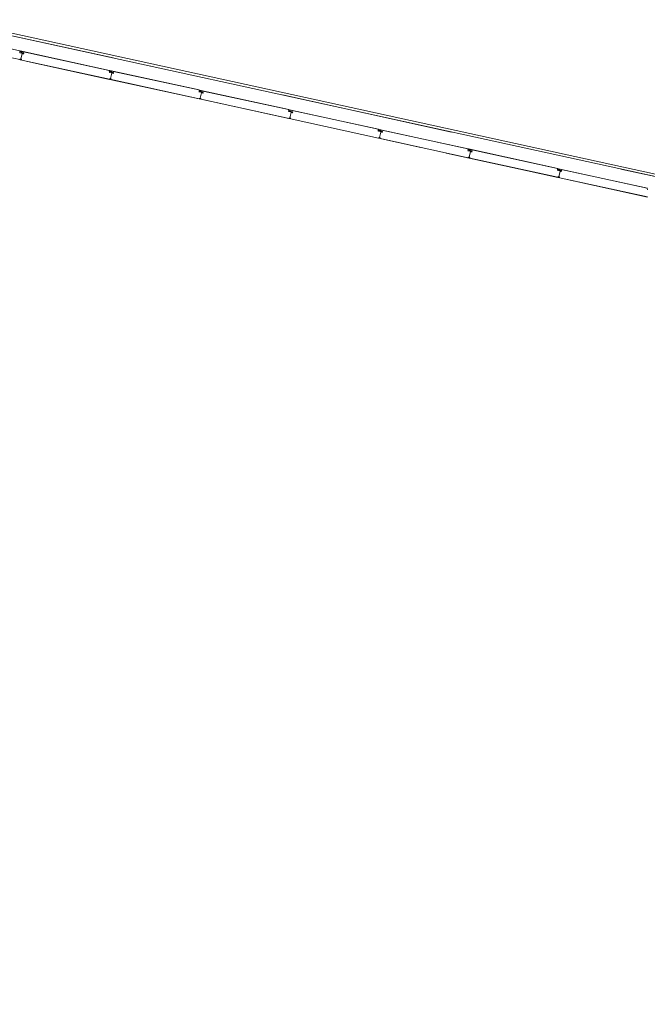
# Model space of a CAD drawing. Header units: metres. Extents: x 233012 to 233264, y 553571 to 554014.
# Tile 279 of 313: x 233100.48 to 233107.73, y 553997.27 to 554008.64. Entities that reach past the tile are written whole.
import ezdxf

# ---------------------------------------------------------------- set-up
doc = ezdxf.new("R2010")
doc.units = ezdxf.units.M
doc.linetypes.add('NLCS-HIDDEN', pattern=[4, 2, -2])
for name, color, linetype, lineweight in [('A-N---NPP', 251, 'NLCS-HIDDEN', 9), ('A-NA23_vloer', 252, 'Continuous', 0), ('A-NL$1B_3D-modellen_algemeen', 252, 'Continuous', 5), ('A-NL$1B_3D-modellen_algemeen-drsn', 252, 'Continuous', 5)]:
    doc.layers.add(name, color=color, linetype=linetype, lineweight=lineweight)

# ---------------------------------------------------------------- blocks, each defined once
blk = doc.blocks.new('NLRS_41_GM_WPB_waterslag_gen_mie - waterslag-5562979-01_Situatie')
at = {"layer": 'A-NL$1B_3D-modellen_algemeen'}
for p, q in [((-51.482, 0.279), (51.203, 0.279)), ((-47.87, 0), (-49.994, 0)), ((-46.313, 0), (-46.814, 0)), ((-44.69, 0), (-46.013, 0))]:
    blk.add_line(p, q, dxfattribs=at)

msp = doc.modelspace()

# ---------------------------------------------------------------- linework, layer by layer
at = {"layer": 'A-N---NPP', "flags": 128}
msp.add_lwpolyline([(233208.526, 553888.618), (233228.609, 553980.395), (233099.954, 554008.548), (233025.404, 553667.867), (233154.055, 553639.689), (233189.361, 553801.036), (233206.475, 553797.378), (233225.622, 553884.877)], close=True, dxfattribs=at)
at = {"layer": 'A-NA23_vloer', "flags": 128}
msp.add_lwpolyline([(233189.73, 553676.511), (233188.662, 553671.627), (233028.961, 553706.574), (233096.334, 554014.459), (233264.258, 553977.712), (233263.934, 553967.325), (233258.935, 553967.43), (233259.131, 553973.716), (233100.149, 554008.505), (233034.914, 553710.389), (233189.73, 553676.511)], dxfattribs=at)
at = {"layer": 'A-NL$1B_3D-modellen_algemeen-drsn'}
for p, q in [((233100.485, 554008.278), (233100.264, 554008.327)), ((233100.484, 554008.275), (233100.484, 554008.259)), ((233100.485, 554008.259), (233100.485, 554008.278)), ((233100.506, 554008.252), (233100.487, 554008.257)), ((233100.487, 554008.256), (233100.506, 554008.251)), ((233100.489, 554008.266), (233100.506, 554008.263)), ((233100.489, 554008.265), (233100.506, 554008.262)), ((233101.52, 554008.052), (233100.491, 554008.277)), ((233100.494, 554008.275), (233101.516, 554008.052)), ((233100.499, 554008.183), (233100.513, 554008.247)), ((233100.512, 554008.245), (233100.499, 554008.184)), ((233100.511, 554008.257), (233100.528, 554008.254)), ((233100.529, 554008.255), (233100.512, 554008.258)), ((233100.523, 554008.254), (233100.512, 554008.257)), ((233100.523, 554008.253), (233100.512, 554008.256)), ((233100.527, 554008.244), (233100.514, 554008.246)), ((233100.526, 554008.243), (233100.514, 554008.245)), ((233100.485, 554008.177), (233100.339, 554008.209)), ((233100.502, 554008.178), (233100.49, 554008.178)), ((233100.49, 554008.177), (233100.502, 554008.177)), ((233100.49, 554008.176), (233101.521, 554007.95)), ((233100.575, 554008.156), (233101.521, 554007.949)), ((233101.519, 554008.048), (233101.52, 554008.032)), ((233101.521, 554008.032), (233101.52, 554008.052)), ((233101.522, 554008.029), (233101.541, 554008.025)), ((233101.541, 554008.026), (233101.523, 554008.03)), ((233101.525, 554008.04), (233101.542, 554008.037)), ((233101.525, 554008.039), (233101.541, 554008.036)), ((233102.556, 554007.826), (233101.526, 554008.051)), ((233102.552, 554007.826), (233101.53, 554008.049)), ((233101.534, 554007.957), (233101.548, 554008.02)), ((233101.548, 554008.019), (233101.534, 554007.958)), ((233101.547, 554008.032), (233101.564, 554008.029)), ((233101.547, 554008.031), (233101.564, 554008.028)), ((233101.559, 554008.028), (233101.548, 554008.03)), ((233101.548, 554008.029), (233101.559, 554008.027)), ((233101.562, 554008.018), (233101.549, 554008.02)), ((233101.562, 554008.017), (233101.549, 554008.019)), ((233102.556, 554007.724), (233101.525, 554007.95)), ((233101.525, 554007.949), (233102.556, 554007.723)), ((233101.538, 554007.952), (233101.526, 554007.952)), ((233101.526, 554007.951), (233101.538, 554007.951)), ((233102.555, 554007.806), (233102.555, 554007.822)), ((233102.556, 554007.806), (233102.556, 554007.826)), ((233102.577, 554007.8), (233102.558, 554007.804)), ((233102.558, 554007.803), (233102.577, 554007.799)), ((233102.56, 554007.813), (233102.577, 554007.809)), ((233102.561, 554007.814), (233102.577, 554007.81)), ((233103.591, 554007.599), (233102.562, 554007.824)), ((233102.566, 554007.822), (233103.587, 554007.599)), ((233102.57, 554007.731), (233102.584, 554007.794)), ((233102.583, 554007.792), (233102.57, 554007.732)), ((233102.582, 554007.805), (233102.6, 554007.801)), ((233102.583, 554007.806), (233102.6, 554007.802)), ((233102.583, 554007.803), (233102.594, 554007.801)), ((233102.594, 554007.802), (233102.584, 554007.804)), ((233102.598, 554007.792), (233102.585, 554007.793)), ((233102.598, 554007.791), (233102.585, 554007.792)), ((233102.574, 554007.725), (233102.561, 554007.726)), ((233102.561, 554007.725), (233102.573, 554007.724)), ((233103.592, 554007.498), (233102.561, 554007.723)), ((233102.561, 554007.722), (233103.592, 554007.497)), ((233103.591, 554007.58), (233103.59, 554007.595)), ((233103.592, 554007.58), (233103.591, 554007.599)), ((233103.593, 554007.576), (233103.612, 554007.572)), ((233103.612, 554007.573), (233103.594, 554007.577)), ((233103.596, 554007.587), (233103.612, 554007.583)), ((233103.596, 554007.586), (233103.612, 554007.582)), ((233104.627, 554007.372), (233103.597, 554007.597)), ((233103.601, 554007.595), (233104.623, 554007.372)), ((233103.605, 554007.504), (233103.619, 554007.567)), ((233103.619, 554007.565), (233103.605, 554007.505)), ((233103.635, 554007.575), (233103.618, 554007.579)), ((233103.618, 554007.578), (233103.635, 554007.574)), ((233103.63, 554007.575), (233103.619, 554007.577)), ((233103.63, 554007.574), (233103.619, 554007.576)), ((233103.633, 554007.565), (233103.62, 554007.566)), ((233103.633, 554007.564), (233103.62, 554007.565)), ((233103.609, 554007.498), (233103.596, 554007.499)), ((233103.596, 554007.498), (233103.609, 554007.497)), ((233103.596, 554007.496), (233104.627, 554007.27)), ((233103.596, 554007.495), (233104.627, 554007.269)), ((233104.626, 554007.368), (233104.626, 554007.352)), ((233104.627, 554007.353), (233104.627, 554007.372)), ((233104.648, 554007.346), (233104.629, 554007.35)), ((233104.647, 554007.345), (233104.629, 554007.349)), ((233104.631, 554007.359), (233104.648, 554007.356)), ((233104.632, 554007.36), (233104.648, 554007.357)), ((233105.662, 554007.146), (233104.633, 554007.371)), ((233104.637, 554007.369), (233105.658, 554007.146)), ((233104.641, 554007.277), (233104.655, 554007.34)), ((233104.654, 554007.339), (233104.641, 554007.279)), ((233104.653, 554007.352), (233104.671, 554007.348)), ((233104.671, 554007.349), (233104.654, 554007.353)), ((233104.665, 554007.348), (233104.654, 554007.35)), ((233104.654, 554007.349), (233104.665, 554007.347)), ((233104.669, 554007.338), (233104.656, 554007.34)), ((233104.656, 554007.339), (233104.669, 554007.337)), ((233104.645, 554007.272), (233104.632, 554007.273)), ((233104.632, 554007.272), (233104.644, 554007.271)), ((233105.663, 554007.044), (233104.632, 554007.27)), ((233104.632, 554007.269), (233105.663, 554007.043)), ((233105.661, 554007.142), (233105.662, 554007.126)), ((233105.663, 554007.126), (233105.662, 554007.146)), ((233105.683, 554007.119), (233105.664, 554007.123)), ((233105.683, 554007.12), (233105.665, 554007.124)), ((233105.667, 554007.134), (233105.684, 554007.13)), ((233105.667, 554007.133), (233105.683, 554007.129)), ((233106.698, 554006.919), (233105.668, 554007.145)), ((233106.694, 554006.919), (233105.672, 554007.143)), ((233105.676, 554007.051), (233105.69, 554007.114)), ((233105.69, 554007.112), (233105.676, 554007.052)), ((233105.689, 554007.126), (233105.706, 554007.122)), ((233105.689, 554007.125), (233105.706, 554007.121)), ((233105.701, 554007.122), (233105.69, 554007.124)), ((233105.701, 554007.121), (233105.69, 554007.123)), ((233105.704, 554007.112), (233105.691, 554007.113)), ((233105.704, 554007.111), (233105.691, 554007.112)), ((233105.68, 554007.046), (233105.667, 554007.046)), ((233105.667, 554007.043), (233106.698, 554006.818)), ((233105.667, 554007.042), (233106.698, 554006.817)), ((233105.668, 554007.045), (233105.68, 554007.045)), ((233106.697, 554006.9), (233106.697, 554006.916)), ((233106.698, 554006.9), (233106.698, 554006.919)), ((233106.719, 554006.893), (233106.7, 554006.897)), ((233106.719, 554006.892), (233106.7, 554006.896)), ((233106.702, 554006.907), (233106.719, 554006.903)), ((233106.702, 554006.906), (233106.719, 554006.902)), ((233107.733, 554006.692), (233106.704, 554006.917)), ((233106.707, 554006.916), (233107.729, 554006.692)), ((233106.712, 554006.824), (233106.726, 554006.888)), ((233106.725, 554006.885), (233106.712, 554006.825)), ((233106.724, 554006.898), (233106.741, 554006.894)), ((233106.742, 554006.895), (233106.725, 554006.899)), ((233106.736, 554006.894), (233106.725, 554006.897)), ((233106.736, 554006.895), (233106.726, 554006.898)), ((233106.74, 554006.885), (233106.727, 554006.886)), ((233106.727, 554006.885), (233106.739, 554006.884)), ((233106.702, 554006.815), (233107.734, 554006.59)), ((233106.715, 554006.819), (233106.703, 554006.819)), ((233106.715, 554006.818), (233106.703, 554006.818)), ((233107.734, 554006.591), (233106.703, 554006.816)), ((233107.732, 554006.689), (233107.733, 554006.673))]:
    msp.add_line(p, q, dxfattribs=at)
for centre, major_axis, ratio, start_param, end_param in [((233100.488, 554008.259), (-0.0032, -0.00143), 1, 5.888446, 7.218344), ((233100.488, 554008.259), (0.00217, -0.00275), 1, 4.069193, 5.39909), ((233100.488, 554008.259), (0.00108, -0.00225), 1, 4.29038, 5.620278), ((233100.49, 554008.268), (-0.00282, -0.00151), 1, 5.313654, 7.14784), ((233100.49, 554008.268), (-0.0014, -0.0017), 1, 4.924274, 6.758459), ((233100.49, 554008.268), (-0.00205, -0.00081), 1, 5.42827, 7.262456), ((233100.494, 554008.271), (0.00007, -0.0042), 1, 2.909966, 4.217373), ((233100.494, 554008.271), (-0.0024, -0.00345), 1, 3.534291, 4.841698), ((233100.505, 554008.259), (-0.00295, -0.00188), 1, 3.371735, 3.930592), ((233100.505, 554008.259), (-0.0035, 0.00016), 1, 3.985195, 4.544052), ((233100.505, 554008.259), (-0.00225, -0.00108), 1, 3.490623, 4.04948), ((233100.506, 554008.255), (0.00322, -0.00138), 1, 4.902642, 6.438001), ((233100.506, 554008.255), (-0.00247, 0.0004), 1, 1.517566, 3.052924), ((233100.506, 554008.255), (-0.00278, -0.00212), 1, 0.704419, 2.239778), ((233100.512, 554008.253), (0.00052, -0.00316), 1, 2.764345, 4.299093), ((233100.512, 554008.261), (-0.00056, -0.00315), 1, 5.686243, 6.2451), ((233100.512, 554008.253), (0.00029, -0.00218), 1, 2.796726, 4.331349), ((233100.512, 554008.253), (-0.00005, -0.0022), 1, 2.951707, 4.48633), ((233100.512, 554008.261), (-0.00113, -0.00189), 1, 6.046079, 6.604935), ((233100.512, 554008.261), (-0.00166, -0.00144), 1, 0.083893, 0.64275), ((233100.514, 554008.245), (0.00341, -0.00077), 1, 1.664264, 2.402198), ((233100.514, 554008.245), (-0.00012, -0.0035), 1, 3.048082, 3.786017), ((233100.514, 554008.244), (-0.00153, -0.00061), 1, 4.202447, 5.685977), ((233100.514, 554008.245), (0.00152, -0.00199), 1, 2.360264, 3.114134), ((233100.514, 554008.244), (-0.000281, -0.000586), 1, 3.460683, 4.944212), ((233100.514, 554008.244), (-0.000634, -0.000142), 1, 4.363322, 5.846852), ((233100.522, 554008.249), (0.00177, -0.00131), 1, 5.221733, 6.705263), ((233100.522, 554008.249), (-0.00204, -0.00246), 1, 0.564994, 2.048524), ((233100.522, 554008.249), (0.00208, -0.00072), 1, 4.916898, 6.400428), ((233100.523, 554008.251), (0.00094, -0.00306), 1, 1.055608, 2.626404), ((233100.523, 554008.251), (0.00023, -0.00219), 1, 1.249046, 2.819842), ((233100.523, 554008.251), (0.00023, -0.00219), 1, 1.249046, 2.819842), ((233100.527, 554008.247), (-0.0035, 0.00014), 1, 1.481303, 2.964833), ((233100.527, 554008.247), (0.00319, -0.00145), 1, 5.011082, 6.494612), ((233100.527, 554008.247), (0.00209, -0.00137), 1, 5.162977, 6.646507), ((233100.528, 554008.251), (0.0016, -0.00192), 1, 0.662909, 2.233706), ((233100.528, 554008.251), (0.0033, -0.00116), 1, 0.122489, 1.693286), ((233100.528, 554008.251), (0.0033, -0.00116), 1, 0.122489, 1.693286), ((233100.486, 554008.178), (-0.001, -0.000016), 1, 1.338972, 2.909768), ((233100.486, 554008.178), (-0.001, -0.000016), 1, 1.338972, 2.909768), ((233100.486, 554008.178), (0.00138, -0.00145), 1, 5.307534, 6.87833), ((233100.49, 554008.179), (-0.0013, -0.0027), 1, 2.472128, 4.943664), ((233100.49, 554008.179), (-0.00023, -0.00299), 1, 2.099436, 4.570971), ((233100.49, 554008.179), (-0.00017, -0.00199), 1, 2.107302, 4.578591), ((233100.49, 554008.177), (0.00075, -0.00164), 1, 2.825219, 5.469697), ((233100.49, 554008.177), (-0.000117, -0.000791), 1, 3.465414, 5.959476), ((233100.49, 554008.177), (0.000547, -0.000584), 1, 2.566065, 5.060127), ((233100.493, 554008.18), (-0.000113, -0.000994), 1, 5.278694, 6.377924), ((233100.5, 554008.184), (-0.000608, -0.000794), 1, 5.150418, 6.721214), ((233100.5, 554008.183), (-0.000467, -0.000884), 1, 4.982599, 6.553395), ((233100.502, 554008.18), (0.00126, -0.00031), 1, 4.933576, 7.877773), ((233100.502, 554008.18), (-0.00195, -0.00045), 1, 1.326327, 2.798059), ((233100.502, 554008.18), (-0.000291, -0.000034), 1, 1.43767, 4.381867), ((233100.502, 554008.18), (-0.000275, -0.000102), 1, 1.198998, 4.143195), ((233100.503, 554008.181), (0.00186, -0.00069), 1, 0.040866, 1.709453), ((233101.515, 554008.048), (0.00267, -0.00298), 1, 0.931354, 2.19532), ((233101.515, 554008.048), (-0.00344, -0.00203), 1, 2.699863, 3.963829), ((233101.523, 554008.032), (-0.0032, -0.00143), 1, 5.888446, 7.218344), ((233101.523, 554008.032), (0.00217, -0.00275), 1, 4.069193, 5.39909), ((233101.523, 554008.032), (0.00108, -0.00225), 1, 4.29038, 5.620278), ((233101.526, 554008.042), (-0.00285, 0.00145), 1, 6.275599, 8.109785), ((233101.526, 554008.042), (0.00209, 0.00068), 1, 2.348608, 4.182794), ((233101.526, 554008.042), (-0.00219, 0.00024), 1, 5.912081, 7.746266), ((233101.529, 554008.045), (0.00327, 0.00263), 1, 0.677683, 1.98509), ((233101.541, 554008.033), (-0.00197, 0.00154), 1, 4.599391, 5.158248), ((233101.542, 554008.028), (-0.00247, 0.0004), 1, 1.517566, 3.052924), ((233101.542, 554008.028), (0.00322, -0.00138), 1, 4.902642, 6.438001), ((233101.542, 554008.028), (-0.00278, -0.00212), 1, 0.704419, 2.239778), ((233101.541, 554008.033), (-0.00267, 0.00226), 1, 4.640962, 5.199819), ((233101.541, 554008.033), (-0.00272, 0.0022), 1, 4.619247, 5.178103), ((233101.547, 554008.027), (0.00052, -0.00316), 1, 2.764345, 4.299093), ((233101.548, 554008.034), (0.00079, 0.0031), 1, 2.615299, 3.174156), ((233101.547, 554008.027), (0.00029, -0.00218), 1, 2.796726, 4.331349), ((233101.547, 554008.027), (-0.00005, -0.0022), 1, 2.951707, 4.48633), ((233101.548, 554008.034), (-0.00065, 0.0021), 1, 2.067749, 2.626605), ((233101.548, 554008.034), (0.00135, 0.00174), 1, 3.028595, 3.587452), ((233101.549, 554008.018), (0.00341, -0.00077), 1, 1.664264, 2.402198), ((233101.549, 554008.018), (-0.00012, -0.0035), 1, 3.048082, 3.786017), ((233101.549, 554008.018), (0.00152, -0.00199), 1, 2.360264, 3.114134), ((233101.549, 554008.018), (0.00011, 0.00165), 1, 6.219103, 7.702633), ((233101.549, 554008.018), (0.000488, 0.000429), 1, 0.721316, 2.204846), ((233101.549, 554008.018), (0.000399, 0.000513), 1, 0.533125, 2.016655), ((233101.558, 554008.023), (0.00177, -0.00131), 1, 5.221733, 6.705263), ((233101.558, 554008.023), (-0.00204, -0.00246), 1, 0.564994, 2.048524), ((233101.558, 554008.023), (0.00208, -0.00072), 1, 4.916898, 6.400428), ((233101.558, 554008.024), (0.00094, -0.00306), 1, 1.055608, 2.626404), ((233101.558, 554008.024), (0.00023, -0.00219), 1, 1.249046, 2.819842), ((233101.558, 554008.024), (0.00023, -0.00219), 1, 1.249046, 2.819842), ((233101.563, 554008.021), (0.00093, 0.00337), 1, 3.282019, 4.765549), ((233101.563, 554008.021), (-0.00157, 0.00195), 1, 2.335746, 3.819275), ((233101.563, 554008.021), (0.00289, 0.00197), 1, 3.985398, 5.468928), ((233101.564, 554008.025), (-0.00132, 0.00212), 1, 3.941765, 5.512561), ((233101.521, 554007.951), (-0.001, -0.000016), 1, 1.338972, 2.909768), ((233101.521, 554007.951), (0.00138, -0.00145), 1, 5.307534, 6.87833), ((233101.521, 554007.951), (-0.001, -0.000016), 1, 1.338972, 2.909768), ((233101.525, 554007.952), (-0.0013, -0.0027), 1, 2.472128, 4.943664), ((233101.525, 554007.952), (-0.00023, -0.00299), 1, 2.099436, 4.570971), ((233101.525, 554007.952), (-0.00017, -0.00199), 1, 2.107302, 4.578591), ((233101.526, 554007.95), (0.00173, 0.00051), 1, 1.394919, 4.039398), ((233101.526, 554007.95), (0.000707, 0.000375), 1, 1.259856, 3.753918), ((233101.526, 554007.95), (-0.000479, 0.000641), 1, 5.818126, 8.312188), ((233101.528, 554007.953), (-0.000113, -0.000994), 1, 5.278694, 6.377924), ((233101.535, 554007.958), (0.000779, 0.000627), 1, 2.248479, 3.819275), ((233101.535, 554007.956), (-0.000467, -0.000884), 1, 4.982599, 6.553395), ((233101.538, 554007.954), (0.00126, -0.00031), 1, 4.933576, 7.877773), ((233101.538, 554007.954), (-0.000291, -0.000034), 1, 1.43767, 4.381867), ((233101.538, 554007.954), (-0.000275, -0.000102), 1, 1.198998, 4.143195), ((233101.538, 554007.954), (0.00057, 0.00192), 1, 3.413931, 4.885663), ((233101.538, 554007.954), (-0.00037, 0.00195), 1, 4.212387, 5.880974), ((233102.551, 554007.822), (-0.0035, 0.00195), 1, 3.740867, 5.004833), ((233102.551, 554007.822), (-0.00112, 0.00384), 1, 4.518805, 5.782771), ((233102.559, 554007.806), (-0.00318, 0.00146), 1, 0.454934, 1.784832), ((233102.559, 554007.806), (-0.00325, 0.0013), 1, 0.405433, 1.735331), ((233102.559, 554007.806), (0.00226, 0.00108), 1, 2.721201, 4.051099), ((233102.561, 554007.816), (-0.00282, -0.00151), 1, 5.313654, 7.14784), ((233102.561, 554007.816), (-0.0014, -0.0017), 1, 4.924274, 6.758459), ((233102.561, 554007.816), (-0.00205, -0.00081), 1, 5.42827, 7.262456), ((233102.565, 554007.818), (0.00007, -0.0042), 1, 2.909966, 4.217373), ((233102.565, 554007.818), (-0.0024, -0.00345), 1, 3.534291, 4.841698), ((233102.576, 554007.807), (-0.00295, -0.00188), 1, 3.371735, 3.930592), ((233102.576, 554007.807), (-0.0035, 0.00016), 1, 3.985195, 4.544052), ((233102.576, 554007.807), (-0.00225, -0.00108), 1, 3.490623, 4.04948), ((233102.577, 554007.802), (-0.00027, 0.00249), 1, 2.819772, 4.355131), ((233102.577, 554007.802), (-0.00092, 0.00338), 1, 2.658897, 4.194256), ((233102.577, 554007.802), (0.00117, 0.0033), 1, 3.265701, 4.80106), ((233102.583, 554007.801), (-0.00318, 0.00034), 1, 4.604979, 6.139727), ((233102.583, 554007.808), (-0.00056, -0.00315), 1, 5.686243, 6.2451), ((233102.583, 554007.801), (0.00171, 0.00138), 1, 0.678051, 2.212673), ((233102.583, 554007.801), (-0.0022, 0.00001), 1, 4.500639, 6.035262), ((233102.583, 554007.808), (-0.00113, -0.00189), 1, 6.046079, 6.604935), ((233102.583, 554007.808), (-0.00166, -0.00144), 1, 0.083893, 0.64275), ((233102.585, 554007.792), (0.0011, 0.00332), 1, 0.191474, 0.929408), ((233102.585, 554007.792), (-0.00094, 0.00337), 1, 5.881733, 6.619667), ((233102.585, 554007.792), (-0.00153, -0.00061), 1, 4.202447, 5.685977), ((233102.585, 554007.792), (0.0004, 0.00247), 1, 0.034257, 0.788126), ((233102.585, 554007.792), (-0.000281, -0.000586), 1, 3.460683, 4.944212), ((233102.585, 554007.792), (-0.000634, -0.000142), 1, 4.363322, 5.846852), ((233102.593, 554007.797), (0.00165, 0.00145), 1, 3.862909, 5.346439), ((233102.593, 554007.797), (0.00171, 0.00138), 1, 3.906542, 5.390072), ((233102.594, 554007.798), (-0.00158, 0.00278), 1, 3.980151, 5.550947), ((233102.594, 554007.798), (-0.00193, 0.00106), 1, 3.426576, 4.997373), ((233102.594, 554007.798), (-0.00193, 0.00106), 1, 3.426576, 4.997373), ((233102.598, 554007.794), (0.00209, -0.00137), 1, 5.162977, 6.646507), ((233102.598, 554007.794), (-0.0035, 0.00014), 1, 1.481303, 2.964833), ((233102.598, 554007.794), (0.00319, -0.00145), 1, 5.011082, 6.494612), ((233102.599, 554007.799), (0.0033, -0.00116), 1, 0.122489, 1.693286), ((233102.599, 554007.799), (0.0033, -0.00116), 1, 0.122489, 1.693286), ((233102.599, 554007.799), (0.0016, -0.00192), 1, 0.662909, 2.233706), ((233102.557, 554007.725), (0.00123, 0.00158), 1, 3.587452, 5.158248), ((233102.557, 554007.725), (0.000108, 0.000994), 1, 3.033877, 4.604674), ((233102.557, 554007.725), (0.000108, 0.000994), 1, 3.033877, 4.604674), ((233102.561, 554007.726), (-0.00272, 0.00127), 1, 4.031267, 6.502802), ((233102.561, 554007.726), (-0.00263, 0.00144), 1, 4.096086, 6.567621), ((233102.561, 554007.726), (0.00198, 0.00025), 1, 0.330093, 2.801382), ((233102.561, 554007.724), (0.00075, -0.00164), 1, 2.825219, 5.469697), ((233102.561, 554007.724), (-0.000117, -0.000791), 1, 3.465414, 5.959476), ((233102.561, 554007.724), (0.000547, -0.000584), 1, 2.566065, 5.060127), ((233102.564, 554007.727), (-0.000704, 0.000711), 1, 1.243987, 2.343218), ((233102.571, 554007.731), (-0.000608, -0.000794), 1, 5.150418, 6.721214), ((233102.571, 554007.73), (-0.000826, 0.000564), 1, 0.383681, 1.954478), ((233102.573, 554007.727), (-0.00067, 0.00111), 1, 2.579001, 5.523198), ((233102.573, 554007.727), (0.000259, 0.000137), 0.999999, 4.206925, 7.151121), ((233102.573, 554007.727), (-0.00011, 0.000272), 1, 2.739876, 5.684073), ((233102.574, 554007.728), (0.00186, -0.00069), 1, 0.040866, 1.709453), ((233102.574, 554007.727), (-0.00195, -0.00045), 1, 1.326327, 2.798059), ((233103.586, 554007.595), (0.00267, -0.00298), 1, 0.931354, 2.19532), ((233103.586, 554007.595), (-0.00344, -0.00203), 1, 2.699863, 3.963829), ((233103.594, 554007.58), (-0.0032, -0.00143), 1, 5.888446, 7.218344), ((233103.594, 554007.58), (0.00217, -0.00275), 1, 4.069193, 5.39909), ((233103.594, 554007.58), (0.00108, -0.00225), 1, 4.29038, 5.620278), ((233103.596, 554007.589), (-0.00282, -0.00151), 1, 5.313654, 7.14784), ((233103.596, 554007.589), (-0.0014, -0.0017), 1, 4.924274, 6.758459), ((233103.596, 554007.589), (-0.00205, -0.00081), 1, 5.42827, 7.262456), ((233103.6, 554007.591), (0.00007, -0.0042), 1, 2.909966, 4.217373), ((233103.6, 554007.591), (-0.0024, -0.00345), 1, 3.534291, 4.841698), ((233103.612, 554007.58), (-0.00295, -0.00188), 1, 3.371735, 3.930592), ((233103.612, 554007.58), (-0.0035, 0.00016), 1, 3.985195, 4.544052), ((233103.612, 554007.58), (-0.00225, -0.00108), 1, 3.490623, 4.04948), ((233103.613, 554007.576), (0.00322, -0.00138), 1, 4.902642, 6.438001), ((233103.613, 554007.576), (-0.00247, 0.0004), 1, 1.517566, 3.052924), ((233103.613, 554007.576), (-0.00278, -0.00212), 1, 0.704419, 2.239778), ((233103.618, 554007.574), (0.00052, -0.00316), 1, 2.764345, 4.299093), ((233103.619, 554007.581), (-0.00056, -0.00315), 1, 5.686243, 6.2451), ((233103.618, 554007.574), (0.00029, -0.00218), 1, 2.796726, 4.331349), ((233103.618, 554007.574), (-0.00005, -0.0022), 1, 2.951707, 4.48633), ((233103.619, 554007.581), (-0.00113, -0.00189), 1, 6.046079, 6.604935), ((233103.619, 554007.581), (-0.00166, -0.00144), 1, 0.083893, 0.64275), ((233103.621, 554007.565), (0.00341, -0.00077), 1, 1.664264, 2.402198), ((233103.621, 554007.565), (-0.00012, -0.0035), 1, 3.048082, 3.786017), ((233103.621, 554007.565), (0.00152, -0.00199), 1, 2.360264, 3.114134), ((233103.62, 554007.565), (-0.00153, -0.00061), 1, 4.202447, 5.685977), ((233103.62, 554007.565), (-0.000281, -0.000586), 1, 3.460683, 4.944212), ((233103.62, 554007.565), (-0.000634, -0.000142), 1, 4.363322, 5.846852), ((233103.629, 554007.57), (-0.00204, -0.00246), 1, 0.564994, 2.048524), ((233103.629, 554007.57), (0.00177, -0.00131), 1, 5.221733, 6.705263), ((233103.629, 554007.57), (0.00208, -0.00072), 1, 4.916898, 6.400428), ((233103.629, 554007.572), (0.00094, -0.00306), 1, 1.055608, 2.626404), ((233103.629, 554007.572), (0.00023, -0.00219), 1, 1.249046, 2.819842), ((233103.629, 554007.572), (0.00023, -0.00219), 1, 1.249046, 2.819842), ((233103.633, 554007.567), (0.00209, -0.00137), 1, 5.162977, 6.646507), ((233103.633, 554007.567), (-0.0035, 0.00014), 1, 1.481303, 2.964833), ((233103.633, 554007.567), (0.00319, -0.00145), 1, 5.011082, 6.494612), ((233103.634, 554007.571), (0.0033, -0.00116), 1, 0.122489, 1.693286), ((233103.634, 554007.571), (0.0033, -0.00116), 1, 0.122489, 1.693286), ((233103.634, 554007.571), (0.0016, -0.00192), 1, 0.662909, 2.233706), ((233103.592, 554007.499), (-0.001, -0.000016), 1, 1.338972, 2.909768), ((233103.592, 554007.499), (0.00138, -0.00145), 1, 5.307534, 6.87833), ((233103.592, 554007.499), (-0.001, -0.000016), 1, 1.338972, 2.909768), ((233103.596, 554007.499), (-0.0013, -0.0027), 1, 2.472128, 4.943664), ((233103.596, 554007.499), (-0.00023, -0.00299), 1, 2.099436, 4.570971), ((233103.596, 554007.499), (-0.00017, -0.00199), 1, 2.107302, 4.578591), ((233103.597, 554007.497), (0.00075, -0.00164), 1, 2.825219, 5.469697), ((233103.597, 554007.497), (-0.000117, -0.000791), 1, 3.465414, 5.959476), ((233103.597, 554007.497), (0.000547, -0.000584), 1, 2.566065, 5.060127), ((233103.599, 554007.501), (-0.000113, -0.000994), 1, 5.278694, 6.377924), ((233103.606, 554007.504), (-0.000608, -0.000794), 1, 5.150418, 6.721214), ((233103.606, 554007.504), (-0.000467, -0.000884), 1, 4.982599, 6.553395), ((233103.609, 554007.501), (0.00186, -0.00069), 1, 0.040866, 1.709453), ((233103.609, 554007.501), (0.00126, -0.00031), 1, 4.933576, 7.877773), ((233103.609, 554007.501), (-0.000291, -0.000034), 1, 1.43767, 4.381867), ((233103.609, 554007.501), (-0.000275, -0.000102), 1, 1.198998, 4.143195), ((233103.609, 554007.5), (-0.00195, -0.00045), 1, 1.326327, 2.798059), ((233104.622, 554007.368), (0.00267, -0.00298), 1, 0.931354, 2.19532), ((233104.622, 554007.368), (-0.00344, -0.00203), 1, 2.699863, 3.963829), ((233104.63, 554007.353), (-0.0032, -0.00143), 1, 5.888446, 7.218344), ((233104.63, 554007.353), (0.00217, -0.00275), 1, 4.069193, 5.39909), ((233104.63, 554007.353), (0.00108, -0.00225), 1, 4.29038, 5.620278), ((233104.632, 554007.363), (-0.00282, -0.00151), 1, 5.313654, 7.14784), ((233104.632, 554007.363), (-0.0014, -0.0017), 1, 4.924274, 6.758459), ((233104.632, 554007.363), (-0.00205, -0.00081), 1, 5.42827, 7.262456), ((233104.636, 554007.365), (0.00007, -0.0042), 1, 2.909966, 4.217373), ((233104.636, 554007.365), (-0.0024, -0.00345), 1, 3.534291, 4.841698), ((233104.648, 554007.348), (0.00322, -0.00138), 1, 4.902642, 6.438001), ((233104.648, 554007.348), (-0.00278, -0.00212), 1, 0.704419, 2.239778), ((233104.647, 554007.353), (-0.00295, -0.00188), 1, 3.371735, 3.930592), ((233104.647, 554007.353), (-0.0035, 0.00016), 1, 3.985195, 4.544052), ((233104.647, 554007.353), (-0.00225, -0.00108), 1, 3.490623, 4.04948), ((233104.648, 554007.348), (-0.00247, 0.0004), 1, 1.517566, 3.052924), ((233104.654, 554007.347), (0.00052, -0.00316), 1, 2.764345, 4.299093), ((233104.654, 554007.355), (-0.00056, -0.00315), 1, 5.686243, 6.2451), ((233104.654, 554007.347), (0.00029, -0.00218), 1, 2.796726, 4.331349), ((233104.654, 554007.347), (-0.00005, -0.0022), 1, 2.951707, 4.48633), ((233104.654, 554007.355), (-0.00113, -0.00189), 1, 6.046079, 6.604935), ((233104.654, 554007.355), (-0.00166, -0.00144), 1, 0.083893, 0.64275), ((233104.656, 554007.338), (0.00341, -0.00077), 1, 1.664264, 2.402198), ((233104.656, 554007.338), (-0.00012, -0.0035), 1, 3.048082, 3.786017), ((233104.656, 554007.338), (-0.00153, -0.00061), 1, 4.202447, 5.685977), ((233104.656, 554007.338), (0.00152, -0.00199), 1, 2.360264, 3.114134), ((233104.656, 554007.338), (-0.000281, -0.000586), 1, 3.460683, 4.944212), ((233104.656, 554007.338), (-0.000634, -0.000142), 1, 4.363322, 5.846852), ((233104.664, 554007.343), (0.00177, -0.00131), 1, 5.221733, 6.705263), ((233104.664, 554007.343), (0.00208, -0.00072), 1, 4.916898, 6.400428), ((233104.664, 554007.343), (-0.00204, -0.00246), 1, 0.564994, 2.048524), ((233104.665, 554007.345), (0.00094, -0.00306), 1, 1.055608, 2.626404), ((233104.665, 554007.345), (0.00023, -0.00219), 1, 1.249046, 2.819842), ((233104.665, 554007.345), (0.00023, -0.00219), 1, 1.249046, 2.819842), ((233104.669, 554007.341), (0.00209, -0.00137), 1, 5.162977, 6.646507), ((233104.669, 554007.341), (-0.0035, 0.00014), 1, 1.481303, 2.964833), ((233104.669, 554007.341), (0.00319, -0.00145), 1, 5.011082, 6.494612), ((233104.67, 554007.345), (0.0033, -0.00116), 1, 0.122489, 1.693286), ((233104.67, 554007.345), (0.0033, -0.00116), 1, 0.122489, 1.693286), ((233104.67, 554007.345), (0.0016, -0.00192), 1, 0.662909, 2.233706), ((233104.628, 554007.271), (-0.001, -0.000016), 1, 1.338972, 2.909768), ((233104.628, 554007.271), (0.00138, -0.00145), 1, 5.307534, 6.87833), ((233104.628, 554007.271), (-0.001, -0.000016), 1, 1.338972, 2.909768), ((233104.632, 554007.272), (-0.0013, -0.0027), 1, 2.472128, 4.943664), ((233104.632, 554007.272), (-0.00023, -0.00299), 1, 2.099436, 4.570971), ((233104.632, 554007.272), (-0.00017, -0.00199), 1, 2.107302, 4.578591), ((233104.632, 554007.271), (0.00075, -0.00164), 1, 2.825219, 5.469697), ((233104.632, 554007.271), (-0.000117, -0.000791), 1, 3.465414, 5.959476), ((233104.632, 554007.271), (0.000547, -0.000584), 1, 2.566065, 5.060127), ((233104.635, 554007.274), (-0.000113, -0.000994), 1, 5.278694, 6.377924), ((233104.642, 554007.278), (-0.000608, -0.000794), 1, 5.150418, 6.721214), ((233104.642, 554007.277), (-0.000467, -0.000884), 1, 4.982599, 6.553395), ((233104.644, 554007.274), (0.00126, -0.00031), 1, 4.933576, 7.877773), ((233104.644, 554007.274), (-0.000291, -0.000034), 1, 1.43767, 4.381867), ((233104.644, 554007.274), (-0.000275, -0.000102), 1, 1.198998, 4.143195), ((233104.645, 554007.275), (0.00186, -0.00069), 1, 0.040866, 1.709453), ((233104.645, 554007.274), (-0.00195, -0.00045), 1, 1.326327, 2.798059), ((233105.657, 554007.142), (0.00267, -0.00298), 1, 0.931354, 2.19532), ((233105.657, 554007.142), (-0.00344, -0.00203), 1, 2.699863, 3.963829), ((233105.665, 554007.126), (-0.0032, -0.00143), 1, 5.888446, 7.218344), ((233105.665, 554007.126), (0.00217, -0.00275), 1, 4.069193, 5.39909), ((233105.665, 554007.126), (0.00108, -0.00225), 1, 4.29038, 5.620278), ((233105.668, 554007.136), (-0.00282, -0.00151), 1, 5.313654, 7.14784), ((233105.668, 554007.136), (-0.0014, -0.0017), 1, 4.924274, 6.758459), ((233105.668, 554007.136), (-0.00205, -0.00081), 1, 5.42827, 7.262456), ((233105.671, 554007.139), (0.00007, -0.0042), 1, 2.909966, 4.217373), ((233105.671, 554007.139), (-0.0024, -0.00345), 1, 3.534291, 4.841698), ((233105.683, 554007.127), (-0.00225, -0.00108), 1, 3.490623, 4.04948), ((233105.684, 554007.122), (0.00322, -0.00138), 1, 4.902642, 6.438001), ((233105.684, 554007.122), (-0.00247, 0.0004), 1, 1.517566, 3.052924), ((233105.684, 554007.122), (-0.00278, -0.00212), 1, 0.704419, 2.239778), ((233105.683, 554007.127), (-0.00295, -0.00188), 1, 3.371735, 3.930592), ((233105.683, 554007.127), (-0.0035, 0.00016), 1, 3.985195, 4.544052), ((233105.689, 554007.121), (0.00052, -0.00316), 1, 2.764345, 4.299093), ((233105.69, 554007.128), (-0.00056, -0.00315), 1, 5.686243, 6.2451), ((233105.689, 554007.121), (0.00029, -0.00218), 1, 2.796726, 4.331349), ((233105.689, 554007.121), (-0.00005, -0.0022), 1, 2.951707, 4.48633), ((233105.69, 554007.128), (-0.00113, -0.00189), 1, 6.046079, 6.604935), ((233105.69, 554007.128), (-0.00166, -0.00144), 1, 0.083893, 0.64275), ((233105.692, 554007.112), (0.00341, -0.00077), 1, 1.664264, 2.402198), ((233105.692, 554007.112), (-0.00012, -0.0035), 1, 3.048082, 3.786017), ((233105.692, 554007.112), (0.00152, -0.00199), 1, 2.360264, 3.114134), ((233105.691, 554007.112), (-0.00153, -0.00061), 1, 4.202447, 5.685977), ((233105.691, 554007.112), (-0.000281, -0.000586), 1, 3.460683, 4.944212), ((233105.691, 554007.112), (-0.000634, -0.000142), 1, 4.363322, 5.846852), ((233105.7, 554007.117), (-0.00204, -0.00246), 1, 0.564994, 2.048524), ((233105.7, 554007.117), (0.00177, -0.00131), 1, 5.221733, 6.705263), ((233105.7, 554007.117), (0.00208, -0.00072), 1, 4.916898, 6.400428), ((233105.7, 554007.119), (0.00094, -0.00306), 1, 1.055608, 2.626404), ((233105.7, 554007.119), (0.00023, -0.00219), 1, 1.249046, 2.819842), ((233105.7, 554007.119), (0.00023, -0.00219), 1, 1.249046, 2.819842), ((233105.705, 554007.114), (0.00209, -0.00137), 1, 5.162977, 6.646507), ((233105.705, 554007.114), (-0.0035, 0.00014), 1, 1.481303, 2.964833), ((233105.705, 554007.114), (0.00319, -0.00145), 1, 5.011082, 6.494612), ((233105.706, 554007.119), (0.0033, -0.00116), 1, 0.122489, 1.693286), ((233105.706, 554007.119), (0.0033, -0.00116), 1, 0.122489, 1.693286), ((233105.706, 554007.119), (0.0016, -0.00192), 1, 0.662909, 2.233706), ((233105.663, 554007.045), (-0.001, -0.000016), 1, 1.338972, 2.909768), ((233105.663, 554007.045), (0.00138, -0.00145), 1, 5.307534, 6.87833), ((233105.663, 554007.045), (-0.001, -0.000016), 1, 1.338972, 2.909768), ((233105.667, 554007.046), (-0.0013, -0.0027), 1, 2.472128, 4.943664), ((233105.667, 554007.046), (-0.00023, -0.00299), 1, 2.099436, 4.570971), ((233105.667, 554007.046), (-0.00017, -0.00199), 1, 2.107302, 4.578591), ((233105.668, 554007.044), (0.00075, -0.00164), 1, 2.825219, 5.469697), ((233105.668, 554007.044), (-0.000117, -0.000791), 1, 3.465414, 5.959476), ((233105.668, 554007.044), (0.000547, -0.000584), 1, 2.566065, 5.060127), ((233105.67, 554007.048), (-0.000113, -0.000994), 1, 5.278694, 6.377924), ((233105.677, 554007.052), (-0.000608, -0.000794), 1, 5.150418, 6.721214), ((233105.677, 554007.051), (-0.000467, -0.000884), 1, 4.982599, 6.553395), ((233105.68, 554007.048), (0.00126, -0.00031), 1, 4.933576, 7.877773), ((233105.68, 554007.048), (-0.000291, -0.000034), 1, 1.43767, 4.381867), ((233105.68, 554007.048), (-0.000275, -0.000102), 1, 1.198998, 4.143195), ((233105.68, 554007.048), (-0.00195, -0.00045), 1, 1.326327, 2.798059), ((233105.68, 554007.048), (0.00186, -0.00069), 1, 0.040866, 1.709453), ((233106.693, 554006.915), (0.00267, -0.00298), 1, 0.931354, 2.19532), ((233106.693, 554006.915), (-0.00344, -0.00203), 1, 2.699863, 3.963829), ((233106.701, 554006.9), (-0.0032, -0.00143), 1, 5.888446, 7.218344), ((233106.701, 554006.9), (0.00217, -0.00275), 1, 4.069193, 5.39909), ((233106.701, 554006.9), (0.00108, -0.00225), 1, 4.29038, 5.620278), ((233106.703, 554006.909), (-0.00282, -0.00151), 1, 5.313654, 7.14784), ((233106.703, 554006.909), (-0.0014, -0.0017), 1, 4.924274, 6.758459), ((233106.703, 554006.909), (-0.00205, -0.00081), 1, 5.42827, 7.262456), ((233106.707, 554006.912), (0.00007, -0.0042), 1, 2.909966, 4.217373), ((233106.707, 554006.912), (-0.0024, -0.00345), 1, 3.534291, 4.841698), ((233106.718, 554006.9), (-0.00295, -0.00188), 1, 3.371735, 3.930592), ((233106.718, 554006.9), (-0.0035, 0.00016), 1, 3.985195, 4.544052), ((233106.718, 554006.9), (-0.00225, -0.00108), 1, 3.490623, 4.04948), ((233106.719, 554006.896), (0.00322, -0.00138), 1, 4.902642, 6.438001), ((233106.719, 554006.896), (-0.00247, 0.0004), 1, 1.517566, 3.052924), ((233106.719, 554006.896), (-0.00278, -0.00212), 1, 0.704419, 2.239778), ((233106.725, 554006.894), (0.00052, -0.00316), 1, 2.764345, 4.299093), ((233106.725, 554006.901), (-0.00056, -0.00315), 1, 5.686243, 6.2451), ((233106.725, 554006.901), (-0.00113, -0.00189), 1, 6.046079, 6.604935), ((233106.725, 554006.901), (-0.00166, -0.00144), 1, 0.083893, 0.64275), ((233106.725, 554006.894), (0.00029, -0.00218), 1, 2.796726, 4.331349), ((233106.725, 554006.894), (-0.00005, -0.0022), 1, 2.951707, 4.48633), ((233106.727, 554006.886), (0.00341, -0.00077), 1, 1.664264, 2.402198), ((233106.727, 554006.886), (-0.00012, -0.0035), 1, 3.048082, 3.786017), ((233106.727, 554006.885), (-0.00153, -0.00061), 1, 4.202447, 5.685977), ((233106.727, 554006.886), (0.00152, -0.00199), 1, 2.360264, 3.114134), ((233106.727, 554006.885), (-0.000281, -0.000586), 1, 3.460683, 4.944212), ((233106.727, 554006.885), (-0.000634, -0.000142), 1, 4.363322, 5.846852), ((233106.735, 554006.89), (0.00177, -0.00131), 1, 5.221733, 6.705263), ((233106.735, 554006.89), (-0.00204, -0.00246), 1, 0.564994, 2.048524), ((233106.735, 554006.89), (0.00208, -0.00072), 1, 4.916898, 6.400428), ((233106.736, 554006.892), (0.00094, -0.00306), 1, 1.055608, 2.626404), ((233106.736, 554006.892), (0.00023, -0.00219), 1, 1.249046, 2.819842), ((233106.736, 554006.892), (0.00023, -0.00219), 1, 1.249046, 2.819842), ((233106.74, 554006.887), (-0.0035, 0.00014), 1, 1.481303, 2.964833), ((233106.74, 554006.887), (0.00319, -0.00145), 1, 5.011082, 6.494612), ((233106.74, 554006.887), (0.00209, -0.00137), 1, 5.162977, 6.646507), ((233106.741, 554006.892), (0.0016, -0.00192), 1, 0.662909, 2.233706), ((233106.741, 554006.892), (0.0033, -0.00116), 1, 0.122489, 1.693286), ((233106.741, 554006.892), (0.0033, -0.00116), 1, 0.122489, 1.693286), ((233106.699, 554006.819), (-0.001, -0.000016), 1, 1.338972, 2.909768), ((233106.699, 554006.819), (-0.001, -0.000016), 1, 1.338972, 2.909768), ((233106.699, 554006.819), (0.00138, -0.00145), 1, 5.307534, 6.87833), ((233106.703, 554006.82), (-0.0013, -0.0027), 1, 2.472128, 4.943664), ((233106.703, 554006.82), (-0.00023, -0.00299), 1, 2.099436, 4.570971), ((233106.703, 554006.82), (-0.00017, -0.00199), 1, 2.107302, 4.578591), ((233106.703, 554006.817), (0.00075, -0.00164), 1, 2.825219, 5.469697), ((233106.703, 554006.817), (-0.000117, -0.000791), 1, 3.465414, 5.959476), ((233106.703, 554006.817), (0.000547, -0.000584), 1, 2.566065, 5.060127), ((233106.706, 554006.821), (-0.000113, -0.000994), 1, 5.278694, 6.377924), ((233106.713, 554006.825), (-0.000608, -0.000794), 1, 5.150418, 6.721214), ((233106.713, 554006.824), (-0.000467, -0.000884), 1, 4.982599, 6.553395), ((233106.715, 554006.821), (0.00126, -0.00031), 1, 4.933576, 7.877773), ((233106.715, 554006.821), (-0.000291, -0.000034), 1, 1.43767, 4.381867), ((233106.715, 554006.821), (-0.000275, -0.000102), 1, 1.198998, 4.143195), ((233106.715, 554006.821), (-0.00195, -0.00045), 1, 1.326327, 2.798059), ((233106.716, 554006.821), (0.00186, -0.00069), 1, 0.040866, 1.709453), ((233107.728, 554006.688), (0.00267, -0.00298), 1, 0.931354, 2.19532), ((233107.728, 554006.688), (-0.00344, -0.00203), 1, 2.699863, 3.963829)]:
    msp.add_ellipse(centre, major_axis=major_axis, ratio=ratio, start_param=start_param, end_param=end_param, dxfattribs=at)

# ---------------------------------------------------------------- block references
at = {"layer": 'A-NL$1B_3D-modellen_algemeen', "rotation": 347.6567290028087}
msp.add_blockref('NLRS_41_GM_WPB_waterslag_gen_mie - waterslag-5562979-01_Situatie', (233150.359, 553997.262), dxfattribs=at)

doc.saveas('drawing.dxf')
